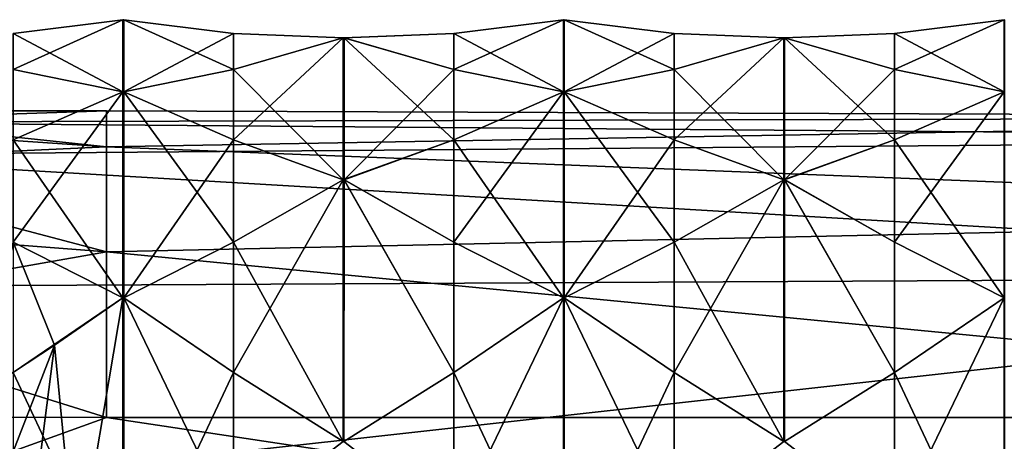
# Model space of a CAD drawing. Header units: millimetres. Extents: x -125 to 171, y -35 to 1363.
# Tile 242 of 656: x 126 to 149, y 12 to 22. Entities that reach past the tile are written whole.
import ezdxf

# ---------------------------------------------------------------- set-up
doc = ezdxf.new("R2010")
doc.units = ezdxf.units.MM
doc.header["$LTSCALE"] = 65.185185
for name, color, linetype in [('729', 7, 'CONTINUOUS'), ('734', 7, 'CONTINUOUS'), ('826', 7, 'CONTINUOUS'), ('827', 7, 'CONTINUOUS'), ('828', 7, 'CONTINUOUS'), ('840', 7, 'CONTINUOUS'), ('841', 7, 'CONTINUOUS'), ('842', 7, 'CONTINUOUS'), ('843', 7, 'CONTINUOUS'), ('844', 7, 'CONTINUOUS'), ('856', 7, 'CONTINUOUS'), ('857', 7, 'CONTINUOUS'), ('858', 7, 'CONTINUOUS'), ('859', 7, 'CONTINUOUS'), ('860', 7, 'CONTINUOUS'), ('872', 7, 'CONTINUOUS'), ('873', 7, 'CONTINUOUS'), ('906', 7, 'CONTINUOUS'), ('907', 7, 'CONTINUOUS'), ('908', 7, 'CONTINUOUS'), ('919', 7, 'CONTINUOUS'), ('920', 7, 'CONTINUOUS'), ('921', 7, 'CONTINUOUS'), ('922', 7, 'CONTINUOUS'), ('923', 7, 'CONTINUOUS'), ('924', 7, 'CONTINUOUS'), ('935', 7, 'CONTINUOUS'), ('936', 7, 'CONTINUOUS'), ('937', 7, 'CONTINUOUS'), ('938', 7, 'CONTINUOUS'), ('939', 7, 'CONTINUOUS'), ('940', 7, 'CONTINUOUS'), ('951', 7, 'CONTINUOUS'), ('952', 7, 'CONTINUOUS'), ('953', 7, 'CONTINUOUS')]:
    doc.layers.add(name, color=color, linetype=linetype)

msp = doc.modelspace()

# ---------------------------------------------------------------- linework, layer by layer
at = {"layer": '729', "linetype": 'CONTINUOUS'}
for points in [[(127.6, 20.25), (127.6, 19.399, 5.808), (119.6, 20.25), (127.6, 20.25)], [(119.6, 20.25), (127.6, 19.399, 5.808), (119.6, 19.942, 3.516), (119.6, 20.25)], [(119.6, 19.942, 3.516), (127.6, 19.399, 5.808), (119.6, 19.029, 6.926), (119.6, 19.942, 3.516)], [(127.6, 19.399, 5.808), (127.6, 16.919, 11.128), (119.6, 19.029, 6.926), (127.6, 19.399, 5.808)], [(119.6, 19.029, 6.926), (127.6, 16.919, 11.128), (119.6, 17.537, 10.125), (119.6, 19.029, 6.926)], [(119.6, 17.537, 10.125), (127.6, 16.919, 11.128), (119.6, 15.512, 13.017), (119.6, 17.537, 10.125)], [(127.6, 16.919, 11.128), (127.6, 13.016, 15.512), (119.6, 15.512, 13.017), (127.6, 16.919, 11.128)], [(119.6, 15.512, 13.017), (127.6, 13.016, 15.512), (119.6, 13.017, 15.512), (119.6, 15.512, 13.017)], [(119.6, 13.017, 15.512), (127.6, 13.016, 15.512), (119.6, 10.125, 17.537), (119.6, 13.017, 15.512)], [(127.6, 13.016, 15.512), (168.1, 6.926, 19.029), (119.6, 10.125, 17.537), (127.6, 13.016, 15.512)], [(168.1, 13.016, 15.512), (168.1, 6.926, 19.029), (127.6, 13.016, 15.512), (168.1, 13.016, 15.512)]]:
    msp.add_3dface(points, dxfattribs=at)
at = {"layer": '734', "linetype": 'CONTINUOUS'}
for points in [[(127.6, 20.25), (119.6, 20.25), (119.6, 19.986, -3.259), (127.6, 20.25)], [(127.6, 20.25), (119.6, 19.986, -3.259), (168.1, 20.102, 2.441), (127.6, 20.25)], [(127.6, 19.399, 5.808), (127.6, 20.25), (168.1, 20.102, 2.441), (127.6, 19.399, 5.808)], [(168.1, 20.102, 2.441), (119.6, 19.986, -3.259), (168.1, 19.595, -5.11), (168.1, 20.102, 2.441)], [(168.1, 17.803, 9.651), (127.6, 19.399, 5.808), (168.1, 20.102, 2.441), (168.1, 17.803, 9.651)], [(119.6, 19.986, -3.259), (119.6, 19.201, -6.434), (168.1, 19.595, -5.11), (119.6, 19.986, -3.259)], [(168.1, 19.595, -5.11), (119.6, 19.201, -6.434), (168.1, 16.35, -11.947), (168.1, 19.595, -5.11)], [(127.6, 16.919, 11.128), (127.6, 19.399, 5.808), (168.1, 17.803, 9.651), (127.6, 16.919, 11.128)], [(119.6, 19.201, -6.434), (122.32, 16.111, -12.268), (168.1, 16.35, -11.947), (119.6, 19.201, -6.434)], [(168.1, 13.016, 15.512), (127.6, 16.919, 11.128), (168.1, 17.803, 9.651), (168.1, 13.016, 15.512)], [(168.1, 13.016, 15.512), (127.6, 13.016, 15.512), (127.6, 16.919, 11.128), (168.1, 13.016, 15.512)], [(122.32, 16.111, -12.268), (124.372, 11.499, -16.668), (168.1, 16.35, -11.947), (122.32, 16.111, -12.268)], [(168.1, 16.35, -11.947), (124.372, 11.499, -16.668), (168.1, 10.823, -17.115), (168.1, 16.35, -11.947)]]:
    msp.add_3dface(points, dxfattribs=at)
at = {"layer": '826', "linetype": 'CONTINUOUS'}
for points in [[(138.41, 22.4), (141, 22.077, 2.174), (141, 22.077, -2.174), (138.41, 22.4)], [(148.79, 22.4), (146.2, 22.077, -2.174), (146.2, 22.077, 2.174), (148.79, 22.4)], [(143.59, 21.97, 4.37), (143.59, 21.97, -4.37), (141, 22.077, -2.174), (143.59, 21.97, 4.37)], [(141, 22.077, 2.174), (143.59, 21.97, 4.37), (141, 22.077, -2.174), (141, 22.077, 2.174)], [(143.6, 21.97, -4.37), (143.59, 21.97, -4.37), (143.598, 21.97, 4.37), (143.6, 21.97, -4.37)], [(143.598, 21.97, 4.37), (143.59, 21.97, -4.37), (143.59, 21.97, 4.37), (143.598, 21.97, 4.37)], [(143.606, 21.97, 4.369), (143.6, 21.97, -4.37), (143.598, 21.97, 4.37), (143.606, 21.97, 4.369)], [(143.61, 21.97, -4.37), (143.6, 21.97, -4.37), (143.606, 21.97, 4.369), (143.61, 21.97, -4.37)], [(146.2, 22.077, 2.174), (143.61, 21.97, -4.37), (143.606, 21.97, 4.369), (146.2, 22.077, 2.174)], [(146.2, 22.077, -2.174), (143.61, 21.97, -4.37), (146.2, 22.077, 2.174), (146.2, 22.077, -2.174)]]:
    msp.add_3dface(points, dxfattribs=at)
at = {"layer": '827', "linetype": 'CONTINUOUS'}
for points in [[(143.59, 21.97, 4.37), (141, 21.229, 6.44), (143.59, 18.625, 12.445), (143.59, 21.97, 4.37)], [(143.598, 21.97, 4.37), (143.59, 21.97, 4.37), (143.598, 18.625, 12.445), (143.598, 21.97, 4.37)], [(143.598, 18.625, 12.445), (143.59, 21.97, 4.37), (143.59, 18.625, 12.445), (143.598, 18.625, 12.445)], [(143.606, 21.97, 4.369), (143.598, 21.97, 4.37), (143.606, 18.626, 12.444), (143.606, 21.97, 4.369)], [(143.606, 18.626, 12.444), (143.598, 21.97, 4.37), (143.598, 18.625, 12.445), (143.606, 18.626, 12.444)], [(146.2, 21.229, 6.44), (143.606, 21.97, 4.369), (146.2, 19.565, 10.458), (146.2, 21.229, 6.44)], [(146.2, 19.565, 10.458), (143.606, 21.97, 4.369), (143.606, 18.626, 12.444), (146.2, 19.565, 10.458)], [(141, 21.229, 6.44), (138.41, 20.695, 8.572), (141, 19.565, 10.458), (141, 21.229, 6.44)], [(143.59, 18.625, 12.445), (141, 21.229, 6.44), (141, 19.565, 10.458), (143.59, 18.625, 12.445)], [(148.79, 20.695, 8.572), (146.2, 21.229, 6.44), (146.2, 19.565, 10.458), (148.79, 20.695, 8.572)]]:
    msp.add_3dface(points, dxfattribs=at)
at = {"layer": '828', "linetype": 'CONTINUOUS'}
for points in [[(143.59, 18.625, 12.445), (141, 17.149, 14.074), (143.59, 12.445, 18.625), (143.59, 18.625, 12.445)], [(143.598, 18.625, 12.445), (143.59, 18.625, 12.445), (143.598, 12.445, 18.625), (143.598, 18.625, 12.445)], [(143.598, 12.445, 18.625), (143.59, 18.625, 12.445), (143.59, 12.445, 18.625), (143.598, 12.445, 18.625)], [(143.606, 18.626, 12.444), (143.598, 18.625, 12.445), (143.606, 12.446, 18.625), (143.606, 18.626, 12.444)], [(143.606, 12.446, 18.625), (143.598, 18.625, 12.445), (143.598, 12.445, 18.625), (143.606, 12.446, 18.625)], [(146.2, 17.149, 14.074), (143.606, 18.626, 12.444), (146.2, 14.074, 17.149), (146.2, 17.149, 14.074)], [(146.2, 14.074, 17.149), (143.606, 18.626, 12.444), (143.606, 12.446, 18.625), (146.2, 14.074, 17.149)], [(141, 17.149, 14.074), (138.41, 15.839, 15.839), (141, 14.074, 17.149), (141, 17.149, 14.074)], [(143.59, 12.445, 18.625), (141, 17.149, 14.074), (141, 14.074, 17.149), (143.59, 12.445, 18.625)], [(148.79, 15.839, 15.839), (146.2, 17.149, 14.074), (146.2, 14.074, 17.149), (148.79, 15.839, 15.839)]]:
    msp.add_3dface(points, dxfattribs=at)
at = {"layer": '840', "linetype": 'CONTINUOUS'}
for points in [[(143.59, 12.445, -18.625), (141, 14.074, -17.149), (143.59, 18.625, -12.445), (143.59, 12.445, -18.625)], [(143.59, 18.625, -12.445), (141, 14.074, -17.149), (141, 17.149, -14.074), (143.59, 18.625, -12.445)], [(143.598, 12.445, -18.625), (143.59, 12.445, -18.625), (143.6, 18.625, -12.445), (143.598, 12.445, -18.625)], [(143.6, 18.625, -12.445), (143.59, 12.445, -18.625), (143.59, 18.625, -12.445), (143.6, 18.625, -12.445)], [(143.606, 12.444, -18.626), (143.598, 12.445, -18.625), (143.6, 18.625, -12.445), (143.606, 12.444, -18.626)], [(143.61, 18.625, -12.445), (143.606, 12.444, -18.626), (143.6, 18.625, -12.445), (143.61, 18.625, -12.445)], [(146.2, 14.074, -17.149), (143.606, 12.444, -18.626), (143.61, 18.625, -12.445), (146.2, 14.074, -17.149)], [(146.2, 17.149, -14.074), (146.2, 14.074, -17.149), (143.61, 18.625, -12.445), (146.2, 17.149, -14.074)], [(141, 14.074, -17.149), (138.41, 15.839, -15.839), (141, 17.149, -14.074), (141, 14.074, -17.149)], [(148.79, 15.839, -15.839), (146.2, 14.074, -17.149), (146.2, 17.149, -14.074), (148.79, 15.839, -15.839)]]:
    msp.add_3dface(points, dxfattribs=at)
at = {"layer": '841', "linetype": 'CONTINUOUS'}
for points in [[(143.59, 21.97, -4.37), (143.59, 18.625, -12.445), (141, 19.565, -10.458), (143.59, 21.97, -4.37)], [(143.59, 21.97, -4.37), (141, 19.565, -10.458), (141, 21.229, -6.44), (143.59, 21.97, -4.37)], [(143.59, 21.97, -4.37), (143.6, 21.97, -4.37), (143.59, 18.625, -12.445), (143.59, 21.97, -4.37)], [(143.6, 21.97, -4.37), (143.6, 18.625, -12.445), (143.59, 18.625, -12.445), (143.6, 21.97, -4.37)], [(143.6, 21.97, -4.37), (143.61, 21.97, -4.37), (143.6, 18.625, -12.445), (143.6, 21.97, -4.37)], [(143.61, 21.97, -4.37), (143.61, 18.625, -12.445), (143.6, 18.625, -12.445), (143.61, 21.97, -4.37)], [(143.61, 18.625, -12.445), (143.61, 21.97, -4.37), (146.2, 21.229, -6.44), (143.61, 18.625, -12.445)], [(141, 19.565, -10.458), (138.41, 20.695, -8.572), (141, 21.229, -6.44), (141, 19.565, -10.458)], [(146.2, 19.565, -10.458), (143.61, 18.625, -12.445), (146.2, 21.229, -6.44), (146.2, 19.565, -10.458)], [(148.79, 20.695, -8.572), (146.2, 19.565, -10.458), (146.2, 21.229, -6.44), (148.79, 20.695, -8.572)]]:
    msp.add_3dface(points, dxfattribs=at)
at = {"layer": '842', "linetype": 'CONTINUOUS'}
for points in [[(128.01, 22.4), (130.6, 22.077, 2.174), (130.6, 22.077, -2.174), (128.01, 22.4)], [(138.39, 22.4), (135.8, 22.077, -2.174), (135.8, 22.077, 2.174), (138.39, 22.4)], [(133.19, 21.97, 4.37), (133.19, 21.97, -4.37), (130.6, 22.077, -2.174), (133.19, 21.97, 4.37)], [(130.6, 22.077, 2.174), (133.19, 21.97, 4.37), (130.6, 22.077, -2.174), (130.6, 22.077, 2.174)], [(133.2, 21.97, -4.37), (133.19, 21.97, -4.37), (133.198, 21.97, 4.37), (133.2, 21.97, -4.37)], [(133.198, 21.97, 4.37), (133.19, 21.97, -4.37), (133.19, 21.97, 4.37), (133.198, 21.97, 4.37)], [(133.206, 21.97, 4.369), (133.2, 21.97, -4.37), (133.198, 21.97, 4.37), (133.206, 21.97, 4.369)], [(133.21, 21.97, -4.37), (133.2, 21.97, -4.37), (133.206, 21.97, 4.369), (133.21, 21.97, -4.37)], [(135.8, 22.077, 2.174), (133.21, 21.97, -4.37), (133.206, 21.97, 4.369), (135.8, 22.077, 2.174)], [(135.8, 22.077, -2.174), (133.21, 21.97, -4.37), (135.8, 22.077, 2.174), (135.8, 22.077, -2.174)]]:
    msp.add_3dface(points, dxfattribs=at)
at = {"layer": '843', "linetype": 'CONTINUOUS'}
for points in [[(133.19, 21.97, 4.37), (130.6, 21.229, 6.44), (133.19, 18.625, 12.445), (133.19, 21.97, 4.37)], [(133.198, 21.97, 4.37), (133.19, 21.97, 4.37), (133.198, 18.625, 12.445), (133.198, 21.97, 4.37)], [(133.198, 18.625, 12.445), (133.19, 21.97, 4.37), (133.19, 18.625, 12.445), (133.198, 18.625, 12.445)], [(133.206, 21.97, 4.369), (133.198, 21.97, 4.37), (133.206, 18.626, 12.444), (133.206, 21.97, 4.369)], [(133.206, 18.626, 12.444), (133.198, 21.97, 4.37), (133.198, 18.625, 12.445), (133.206, 18.626, 12.444)], [(135.8, 21.229, 6.44), (133.206, 21.97, 4.369), (135.8, 19.565, 10.458), (135.8, 21.229, 6.44)], [(135.8, 19.565, 10.458), (133.206, 21.97, 4.369), (133.206, 18.626, 12.444), (135.8, 19.565, 10.458)], [(130.6, 21.229, 6.44), (128.01, 20.695, 8.572), (130.6, 19.565, 10.458), (130.6, 21.229, 6.44)], [(133.19, 18.625, 12.445), (130.6, 21.229, 6.44), (130.6, 19.565, 10.458), (133.19, 18.625, 12.445)], [(138.39, 20.695, 8.572), (135.8, 21.229, 6.44), (135.8, 19.565, 10.458), (138.39, 20.695, 8.572)]]:
    msp.add_3dface(points, dxfattribs=at)
at = {"layer": '844', "linetype": 'CONTINUOUS'}
for points in [[(133.19, 18.625, 12.445), (130.6, 17.149, 14.074), (133.19, 12.445, 18.625), (133.19, 18.625, 12.445)], [(133.198, 18.625, 12.445), (133.19, 18.625, 12.445), (133.198, 12.445, 18.625), (133.198, 18.625, 12.445)], [(133.198, 12.445, 18.625), (133.19, 18.625, 12.445), (133.19, 12.445, 18.625), (133.198, 12.445, 18.625)], [(133.206, 18.626, 12.444), (133.198, 18.625, 12.445), (133.206, 12.446, 18.625), (133.206, 18.626, 12.444)], [(133.206, 12.446, 18.625), (133.198, 18.625, 12.445), (133.198, 12.445, 18.625), (133.206, 12.446, 18.625)], [(135.8, 17.149, 14.074), (133.206, 18.626, 12.444), (135.8, 14.074, 17.149), (135.8, 17.149, 14.074)], [(135.8, 14.074, 17.149), (133.206, 18.626, 12.444), (133.206, 12.446, 18.625), (135.8, 14.074, 17.149)], [(130.6, 17.149, 14.074), (128.01, 15.839, 15.839), (130.6, 14.074, 17.149), (130.6, 17.149, 14.074)], [(133.19, 12.445, 18.625), (130.6, 17.149, 14.074), (130.6, 14.074, 17.149), (133.19, 12.445, 18.625)], [(138.39, 15.839, 15.839), (135.8, 17.149, 14.074), (135.8, 14.074, 17.149), (138.39, 15.839, 15.839)]]:
    msp.add_3dface(points, dxfattribs=at)
at = {"layer": '856', "linetype": 'CONTINUOUS'}
for points in [[(133.19, 12.445, -18.625), (130.6, 14.074, -17.149), (133.19, 18.625, -12.445), (133.19, 12.445, -18.625)], [(133.19, 18.625, -12.445), (130.6, 14.074, -17.149), (130.6, 17.149, -14.074), (133.19, 18.625, -12.445)], [(133.198, 12.445, -18.625), (133.19, 12.445, -18.625), (133.2, 18.625, -12.445), (133.198, 12.445, -18.625)], [(133.2, 18.625, -12.445), (133.19, 12.445, -18.625), (133.19, 18.625, -12.445), (133.2, 18.625, -12.445)], [(133.206, 12.444, -18.626), (133.198, 12.445, -18.625), (133.2, 18.625, -12.445), (133.206, 12.444, -18.626)], [(133.21, 18.625, -12.445), (133.206, 12.444, -18.626), (133.2, 18.625, -12.445), (133.21, 18.625, -12.445)], [(135.8, 14.074, -17.149), (133.206, 12.444, -18.626), (133.21, 18.625, -12.445), (135.8, 14.074, -17.149)], [(135.8, 17.149, -14.074), (135.8, 14.074, -17.149), (133.21, 18.625, -12.445), (135.8, 17.149, -14.074)], [(130.6, 14.074, -17.149), (128.01, 15.839, -15.839), (130.6, 17.149, -14.074), (130.6, 14.074, -17.149)], [(138.39, 15.839, -15.839), (135.8, 14.074, -17.149), (135.8, 17.149, -14.074), (138.39, 15.839, -15.839)]]:
    msp.add_3dface(points, dxfattribs=at)
at = {"layer": '857', "linetype": 'CONTINUOUS'}
for points in [[(133.19, 21.97, -4.37), (133.19, 18.625, -12.445), (130.6, 19.565, -10.458), (133.19, 21.97, -4.37)], [(133.19, 21.97, -4.37), (130.6, 19.565, -10.458), (130.6, 21.229, -6.44), (133.19, 21.97, -4.37)], [(133.19, 21.97, -4.37), (133.2, 21.97, -4.37), (133.19, 18.625, -12.445), (133.19, 21.97, -4.37)], [(133.2, 21.97, -4.37), (133.2, 18.625, -12.445), (133.19, 18.625, -12.445), (133.2, 21.97, -4.37)], [(133.2, 21.97, -4.37), (133.21, 21.97, -4.37), (133.2, 18.625, -12.445), (133.2, 21.97, -4.37)], [(133.21, 21.97, -4.37), (133.21, 18.625, -12.445), (133.2, 18.625, -12.445), (133.21, 21.97, -4.37)], [(133.21, 18.625, -12.445), (133.21, 21.97, -4.37), (135.8, 21.229, -6.44), (133.21, 18.625, -12.445)], [(130.6, 19.565, -10.458), (128.01, 20.695, -8.572), (130.6, 21.229, -6.44), (130.6, 19.565, -10.458)], [(135.8, 19.565, -10.458), (133.21, 18.625, -12.445), (135.8, 21.229, -6.44), (135.8, 19.565, -10.458)], [(138.39, 20.695, -8.572), (135.8, 19.565, -10.458), (135.8, 21.229, -6.44), (138.39, 20.695, -8.572)]]:
    msp.add_3dface(points, dxfattribs=at)
at = {"layer": '858', "linetype": 'CONTINUOUS'}
msp.add_3dface([(127.99, 22.4), (125.399, 22.077, -2.175), (125.4, 22.077, 2.174), (127.99, 22.4)], dxfattribs=at)
at = {"layer": '859', "linetype": 'CONTINUOUS'}
msp.add_3dface([(127.99, 20.695, 8.572), (125.4, 21.229, 6.44), (125.4, 19.565, 10.458), (127.99, 20.695, 8.572)], dxfattribs=at)
at = {"layer": '860', "linetype": 'CONTINUOUS'}
msp.add_3dface([(127.99, 15.839, 15.839), (125.4, 17.149, 14.074), (125.4, 14.074, 17.149), (127.99, 15.839, 15.839)], dxfattribs=at)
at = {"layer": '872', "linetype": 'CONTINUOUS'}
for points in [[(126.377, 14.722, -16.637), (124.759, 13.659, -17.497), (125.4, 17.149, -14.074), (126.377, 14.722, -16.637)], [(127.99, 15.839, -15.839), (126.377, 14.722, -16.637), (125.4, 17.149, -14.074), (127.99, 15.839, -15.839)]]:
    msp.add_3dface(points, dxfattribs=at)
at = {"layer": '873', "linetype": 'CONTINUOUS'}
msp.add_3dface([(127.99, 20.695, -8.572), (125.4, 19.565, -10.458), (125.4, 21.229, -6.44), (127.99, 20.695, -8.572)], dxfattribs=at)
at = {"layer": '906', "linetype": 'CONTINUOUS'}
for points in [[(148.79, 22.4), (146.2, 22.077, 2.174), (148.79, 20.695, 8.572), (148.79, 22.4)], [(148.79, 22.4), (148.79, 20.695, 8.572), (148.8, 20.695, 8.572), (148.79, 22.4)], [(148.79, 22.4), (148.8, 20.695, 8.572), (148.8, 22.4, 0), (148.79, 22.4)], [(146.2, 22.077, 2.174), (143.606, 21.97, 4.369), (146.2, 21.229, 6.44), (146.2, 22.077, 2.174)], [(146.2, 22.077, 2.174), (146.2, 21.229, 6.44), (148.79, 20.695, 8.572), (146.2, 22.077, 2.174)]]:
    msp.add_3dface(points, dxfattribs=at)
at = {"layer": '907', "linetype": 'CONTINUOUS'}
for points in [[(148.79, 20.695, 8.572), (146.2, 19.565, 10.458), (148.79, 15.839, 15.839), (148.79, 20.695, 8.572)], [(148.79, 20.695, 8.572), (148.79, 15.839, 15.839), (148.8, 15.839, 15.839), (148.79, 20.695, 8.572)], [(148.8, 20.695, 8.572), (148.79, 20.695, 8.572), (148.8, 15.839, 15.839), (148.8, 20.695, 8.572)], [(146.2, 19.565, 10.458), (143.606, 18.626, 12.444), (146.2, 17.149, 14.074), (146.2, 19.565, 10.458)], [(146.2, 19.565, 10.458), (146.2, 17.149, 14.074), (148.79, 15.839, 15.839), (146.2, 19.565, 10.458)]]:
    msp.add_3dface(points, dxfattribs=at)
at = {"layer": '908', "linetype": 'CONTINUOUS'}
for points in [[(148.79, 15.839, 15.839), (146.2, 14.074, 17.149), (148.79, 8.572, 20.695), (148.79, 15.839, 15.839)], [(148.79, 15.839, 15.839), (148.79, 8.572, 20.695), (148.8, 8.572, 20.695), (148.79, 15.839, 15.839)], [(148.8, 15.839, 15.839), (148.79, 15.839, 15.839), (148.8, 8.572, 20.695), (148.8, 15.839, 15.839)], [(146.2, 14.074, 17.149), (143.606, 12.446, 18.625), (146.2, 10.458, 19.565), (146.2, 14.074, 17.149)], [(146.2, 14.074, 17.149), (146.2, 10.458, 19.565), (148.79, 8.572, 20.695), (146.2, 14.074, 17.149)]]:
    msp.add_3dface(points, dxfattribs=at)
at = {"layer": '919', "linetype": 'CONTINUOUS'}
for points in [[(148.79, 8.572, -20.695), (146.2, 10.458, -19.565), (148.79, 15.839, -15.839), (148.79, 8.572, -20.695)], [(146.2, 10.458, -19.565), (146.2, 14.074, -17.149), (148.79, 15.839, -15.839), (146.2, 10.458, -19.565)], [(148.79, 8.572, -20.695), (148.79, 15.839, -15.839), (148.8, 15.839, -15.839), (148.79, 8.572, -20.695)], [(148.8, 8.572, -20.695), (148.79, 8.572, -20.695), (148.8, 15.839, -15.839), (148.8, 8.572, -20.695)], [(146.2, 10.458, -19.565), (143.606, 12.444, -18.626), (146.2, 14.074, -17.149), (146.2, 10.458, -19.565)]]:
    msp.add_3dface(points, dxfattribs=at)
at = {"layer": '920', "linetype": 'CONTINUOUS'}
for points in [[(148.79, 15.839, -15.839), (146.2, 17.149, -14.074), (148.79, 20.695, -8.572), (148.79, 15.839, -15.839)], [(146.2, 17.149, -14.074), (146.2, 19.565, -10.458), (148.79, 20.695, -8.572), (146.2, 17.149, -14.074)], [(148.79, 15.839, -15.839), (148.79, 20.695, -8.572), (148.8, 20.695, -8.572), (148.79, 15.839, -15.839)], [(148.8, 15.839, -15.839), (148.79, 15.839, -15.839), (148.8, 20.695, -8.572), (148.8, 15.839, -15.839)], [(146.2, 17.149, -14.074), (143.61, 18.625, -12.445), (146.2, 19.565, -10.458), (146.2, 17.149, -14.074)]]:
    msp.add_3dface(points, dxfattribs=at)
at = {"layer": '921', "linetype": 'CONTINUOUS'}
for points in [[(146.2, 22.077, -2.174), (148.79, 22.4), (146.2, 21.229, -6.44), (146.2, 22.077, -2.174)], [(148.79, 22.4), (148.79, 20.695, -8.572), (146.2, 21.229, -6.44), (148.79, 22.4)], [(148.79, 20.695, -8.572), (148.79, 22.4), (148.8, 22.4, 0), (148.79, 20.695, -8.572)], [(148.79, 20.695, -8.572), (148.8, 22.4, 0), (148.8, 20.695, -8.572), (148.79, 20.695, -8.572)], [(143.61, 21.97, -4.37), (146.2, 22.077, -2.174), (146.2, 21.229, -6.44), (143.61, 21.97, -4.37)]]:
    msp.add_3dface(points, dxfattribs=at)
at = {"layer": '922', "linetype": 'CONTINUOUS'}
for points in [[(138.39, 22.4), (135.8, 22.077, 2.174), (138.39, 20.695, 8.572), (138.39, 22.4)], [(138.39, 22.4), (138.39, 20.695, 8.572), (138.4, 20.695, 8.572), (138.39, 22.4)], [(138.39, 22.4), (138.4, 20.695, 8.572), (138.4, 22.4, 0), (138.39, 22.4)], [(138.41, 20.695, 8.572), (138.41, 22.4), (138.4, 22.4, 0), (138.41, 20.695, 8.572)], [(138.4, 20.695, 8.572), (138.41, 20.695, 8.572), (138.4, 22.4, 0), (138.4, 20.695, 8.572)], [(141, 22.077, 2.174), (138.41, 22.4), (141, 21.229, 6.44), (141, 22.077, 2.174)], [(138.41, 22.4), (138.41, 20.695, 8.572), (141, 21.229, 6.44), (138.41, 22.4)], [(135.8, 22.077, 2.174), (133.206, 21.97, 4.369), (135.8, 21.229, 6.44), (135.8, 22.077, 2.174)], [(135.8, 22.077, 2.174), (135.8, 21.229, 6.44), (138.39, 20.695, 8.572), (135.8, 22.077, 2.174)], [(143.59, 21.97, 4.37), (141, 22.077, 2.174), (141, 21.229, 6.44), (143.59, 21.97, 4.37)]]:
    msp.add_3dface(points, dxfattribs=at)
at = {"layer": '923', "linetype": 'CONTINUOUS'}
for points in [[(138.39, 20.695, 8.572), (135.8, 19.565, 10.458), (138.39, 15.839, 15.839), (138.39, 20.695, 8.572)], [(138.39, 20.695, 8.572), (138.39, 15.839, 15.839), (138.4, 15.839, 15.839), (138.39, 20.695, 8.572)], [(138.4, 20.695, 8.572), (138.39, 20.695, 8.572), (138.4, 15.839, 15.839), (138.4, 20.695, 8.572)], [(138.41, 15.839, 15.839), (138.41, 20.695, 8.572), (138.4, 20.695, 8.572), (138.41, 15.839, 15.839)], [(138.41, 15.839, 15.839), (138.4, 20.695, 8.572), (138.4, 15.839, 15.839), (138.41, 15.839, 15.839)], [(141, 19.565, 10.458), (138.41, 20.695, 8.572), (141, 17.149, 14.074), (141, 19.565, 10.458)], [(138.41, 20.695, 8.572), (138.41, 15.839, 15.839), (141, 17.149, 14.074), (138.41, 20.695, 8.572)], [(135.8, 19.565, 10.458), (133.206, 18.626, 12.444), (135.8, 17.149, 14.074), (135.8, 19.565, 10.458)], [(135.8, 19.565, 10.458), (135.8, 17.149, 14.074), (138.39, 15.839, 15.839), (135.8, 19.565, 10.458)], [(143.59, 18.625, 12.445), (141, 19.565, 10.458), (141, 17.149, 14.074), (143.59, 18.625, 12.445)]]:
    msp.add_3dface(points, dxfattribs=at)
at = {"layer": '924', "linetype": 'CONTINUOUS'}
for points in [[(138.39, 15.839, 15.839), (135.8, 14.074, 17.149), (138.39, 8.572, 20.695), (138.39, 15.839, 15.839)], [(138.39, 15.839, 15.839), (138.39, 8.572, 20.695), (138.4, 8.572, 20.695), (138.39, 15.839, 15.839)], [(138.4, 15.839, 15.839), (138.39, 15.839, 15.839), (138.4, 8.572, 20.695), (138.4, 15.839, 15.839)], [(138.41, 8.572, 20.695), (138.41, 15.839, 15.839), (138.4, 15.839, 15.839), (138.41, 8.572, 20.695)], [(138.41, 8.572, 20.695), (138.4, 15.839, 15.839), (138.4, 8.572, 20.695), (138.41, 8.572, 20.695)], [(141, 14.074, 17.149), (138.41, 15.839, 15.839), (141, 10.458, 19.565), (141, 14.074, 17.149)], [(138.41, 15.839, 15.839), (138.41, 8.572, 20.695), (141, 10.458, 19.565), (138.41, 15.839, 15.839)], [(135.8, 14.074, 17.149), (133.206, 12.446, 18.625), (135.8, 10.458, 19.565), (135.8, 14.074, 17.149)], [(135.8, 14.074, 17.149), (135.8, 10.458, 19.565), (138.39, 8.572, 20.695), (135.8, 14.074, 17.149)], [(143.59, 12.445, 18.625), (141, 14.074, 17.149), (141, 10.458, 19.565), (143.59, 12.445, 18.625)]]:
    msp.add_3dface(points, dxfattribs=at)
at = {"layer": '935', "linetype": 'CONTINUOUS'}
for points in [[(138.39, 8.572, -20.695), (135.8, 10.458, -19.565), (138.39, 15.839, -15.839), (138.39, 8.572, -20.695)], [(135.8, 10.458, -19.565), (135.8, 14.074, -17.149), (138.39, 15.839, -15.839), (135.8, 10.458, -19.565)], [(138.39, 8.572, -20.695), (138.39, 15.839, -15.839), (138.4, 15.839, -15.839), (138.39, 8.572, -20.695)], [(138.4, 8.572, -20.695), (138.39, 8.572, -20.695), (138.4, 15.839, -15.839), (138.4, 8.572, -20.695)], [(138.41, 15.839, -15.839), (138.41, 8.572, -20.695), (138.4, 8.572, -20.695), (138.41, 15.839, -15.839)], [(138.41, 15.839, -15.839), (138.4, 8.572, -20.695), (138.4, 15.839, -15.839), (138.41, 15.839, -15.839)], [(138.41, 8.572, -20.695), (138.41, 15.839, -15.839), (141, 14.074, -17.149), (138.41, 8.572, -20.695)], [(135.8, 10.458, -19.565), (133.206, 12.444, -18.626), (135.8, 14.074, -17.149), (135.8, 10.458, -19.565)], [(141, 10.458, -19.565), (138.41, 8.572, -20.695), (141, 14.074, -17.149), (141, 10.458, -19.565)], [(143.59, 12.445, -18.625), (141, 10.458, -19.565), (141, 14.074, -17.149), (143.59, 12.445, -18.625)]]:
    msp.add_3dface(points, dxfattribs=at)
at = {"layer": '936', "linetype": 'CONTINUOUS'}
for points in [[(138.39, 15.839, -15.839), (135.8, 17.149, -14.074), (138.39, 20.695, -8.572), (138.39, 15.839, -15.839)], [(135.8, 17.149, -14.074), (135.8, 19.565, -10.458), (138.39, 20.695, -8.572), (135.8, 17.149, -14.074)], [(138.39, 15.839, -15.839), (138.39, 20.695, -8.572), (138.4, 20.695, -8.572), (138.39, 15.839, -15.839)], [(138.4, 15.839, -15.839), (138.39, 15.839, -15.839), (138.4, 20.695, -8.572), (138.4, 15.839, -15.839)], [(138.41, 20.695, -8.572), (138.41, 15.839, -15.839), (138.4, 15.839, -15.839), (138.41, 20.695, -8.572)], [(138.41, 20.695, -8.572), (138.4, 15.839, -15.839), (138.4, 20.695, -8.572), (138.41, 20.695, -8.572)], [(138.41, 15.839, -15.839), (138.41, 20.695, -8.572), (141, 19.565, -10.458), (138.41, 15.839, -15.839)], [(135.8, 17.149, -14.074), (133.21, 18.625, -12.445), (135.8, 19.565, -10.458), (135.8, 17.149, -14.074)], [(141, 17.149, -14.074), (138.41, 15.839, -15.839), (141, 19.565, -10.458), (141, 17.149, -14.074)], [(143.59, 18.625, -12.445), (141, 17.149, -14.074), (141, 19.565, -10.458), (143.59, 18.625, -12.445)]]:
    msp.add_3dface(points, dxfattribs=at)
at = {"layer": '937', "linetype": 'CONTINUOUS'}
for points in [[(135.8, 22.077, -2.174), (138.39, 22.4), (135.8, 21.229, -6.44), (135.8, 22.077, -2.174)], [(138.39, 22.4), (138.39, 20.695, -8.572), (135.8, 21.229, -6.44), (138.39, 22.4)], [(138.39, 20.695, -8.572), (138.39, 22.4), (138.4, 22.4, 0), (138.39, 20.695, -8.572)], [(138.39, 20.695, -8.572), (138.4, 22.4, 0), (138.4, 20.695, -8.572), (138.39, 20.695, -8.572)], [(138.41, 22.4), (138.41, 20.695, -8.572), (138.4, 20.695, -8.572), (138.41, 22.4)], [(138.4, 22.4, 0), (138.41, 22.4), (138.4, 20.695, -8.572), (138.4, 22.4, 0)], [(138.41, 22.4), (141, 22.077, -2.174), (138.41, 20.695, -8.572), (138.41, 22.4)], [(133.21, 21.97, -4.37), (135.8, 22.077, -2.174), (135.8, 21.229, -6.44), (133.21, 21.97, -4.37)], [(138.41, 20.695, -8.572), (141, 22.077, -2.174), (141, 21.229, -6.44), (138.41, 20.695, -8.572)], [(141, 22.077, -2.174), (143.59, 21.97, -4.37), (141, 21.229, -6.44), (141, 22.077, -2.174)]]:
    msp.add_3dface(points, dxfattribs=at)
at = {"layer": '938', "linetype": 'CONTINUOUS'}
for points in [[(127.99, 22.4), (125.4, 22.077, 2.174), (127.99, 20.695, 8.572), (127.99, 22.4)], [(127.99, 22.4), (127.99, 20.695, 8.572), (128, 20.695, 8.572), (127.99, 22.4)], [(127.99, 22.4), (128, 20.695, 8.572), (128, 22.4, 0), (127.99, 22.4)], [(128.01, 20.695, 8.572), (128.01, 22.4), (128, 22.4, 0), (128.01, 20.695, 8.572)], [(128, 20.695, 8.572), (128.01, 20.695, 8.572), (128, 22.4, 0), (128, 20.695, 8.572)], [(130.6, 22.077, 2.174), (128.01, 22.4), (130.6, 21.229, 6.44), (130.6, 22.077, 2.174)], [(128.01, 22.4), (128.01, 20.695, 8.572), (130.6, 21.229, 6.44), (128.01, 22.4)], [(125.4, 22.077, 2.174), (125.4, 21.229, 6.44), (127.99, 20.695, 8.572), (125.4, 22.077, 2.174)], [(133.19, 21.97, 4.37), (130.6, 22.077, 2.174), (130.6, 21.229, 6.44), (133.19, 21.97, 4.37)]]:
    msp.add_3dface(points, dxfattribs=at)
at = {"layer": '939', "linetype": 'CONTINUOUS'}
for points in [[(127.99, 20.695, 8.572), (125.4, 19.565, 10.458), (127.99, 15.839, 15.839), (127.99, 20.695, 8.572)], [(127.99, 20.695, 8.572), (127.99, 15.839, 15.839), (128, 15.839, 15.839), (127.99, 20.695, 8.572)], [(128, 20.695, 8.572), (127.99, 20.695, 8.572), (128, 15.839, 15.839), (128, 20.695, 8.572)], [(128.01, 15.839, 15.839), (128.01, 20.695, 8.572), (128, 20.695, 8.572), (128.01, 15.839, 15.839)], [(128.01, 15.839, 15.839), (128, 20.695, 8.572), (128, 15.839, 15.839), (128.01, 15.839, 15.839)], [(130.6, 19.565, 10.458), (128.01, 20.695, 8.572), (130.6, 17.149, 14.074), (130.6, 19.565, 10.458)], [(128.01, 20.695, 8.572), (128.01, 15.839, 15.839), (130.6, 17.149, 14.074), (128.01, 20.695, 8.572)], [(125.4, 19.565, 10.458), (125.4, 17.149, 14.074), (127.99, 15.839, 15.839), (125.4, 19.565, 10.458)], [(133.19, 18.625, 12.445), (130.6, 19.565, 10.458), (130.6, 17.149, 14.074), (133.19, 18.625, 12.445)]]:
    msp.add_3dface(points, dxfattribs=at)
at = {"layer": '940', "linetype": 'CONTINUOUS'}
for points in [[(127.99, 15.839, 15.839), (125.4, 14.074, 17.149), (127.99, 8.572, 20.695), (127.99, 15.839, 15.839)], [(127.99, 15.839, 15.839), (127.99, 8.572, 20.695), (128, 8.572, 20.695), (127.99, 15.839, 15.839)], [(128, 15.839, 15.839), (127.99, 15.839, 15.839), (128, 8.572, 20.695), (128, 15.839, 15.839)], [(128.01, 8.572, 20.695), (128.01, 15.839, 15.839), (128, 15.839, 15.839), (128.01, 8.572, 20.695)], [(128.01, 8.572, 20.695), (128, 15.839, 15.839), (128, 8.572, 20.695), (128.01, 8.572, 20.695)], [(130.6, 14.074, 17.149), (128.01, 15.839, 15.839), (130.6, 10.458, 19.565), (130.6, 14.074, 17.149)], [(128.01, 15.839, 15.839), (128.01, 8.572, 20.695), (130.6, 10.458, 19.565), (128.01, 15.839, 15.839)], [(125.4, 14.074, 17.149), (125.4, 10.458, 19.565), (127.99, 8.572, 20.695), (125.4, 14.074, 17.149)], [(133.19, 12.445, 18.625), (130.6, 14.074, 17.149), (130.6, 10.458, 19.565), (133.19, 12.445, 18.625)]]:
    msp.add_3dface(points, dxfattribs=at)
at = {"layer": '951', "linetype": 'CONTINUOUS'}
for points in [[(126.896, 9.359, -20.193), (126.377, 14.722, -16.637), (127.99, 15.839, -15.839), (126.896, 9.359, -20.193)], [(127.99, 8.572, -20.695), (126.896, 9.359, -20.193), (127.99, 15.839, -15.839), (127.99, 8.572, -20.695)], [(127.99, 8.572, -20.695), (127.99, 15.839, -15.839), (128, 15.839, -15.839), (127.99, 8.572, -20.695)], [(128, 8.572, -20.695), (127.99, 8.572, -20.695), (128, 15.839, -15.839), (128, 8.572, -20.695)], [(128.01, 15.839, -15.839), (128.01, 8.572, -20.695), (128, 8.572, -20.695), (128.01, 15.839, -15.839)], [(128.01, 15.839, -15.839), (128, 8.572, -20.695), (128, 15.839, -15.839), (128.01, 15.839, -15.839)], [(128.01, 8.572, -20.695), (128.01, 15.839, -15.839), (130.6, 14.074, -17.149), (128.01, 8.572, -20.695)], [(125.279, 11.902, -18.612), (124.759, 13.659, -17.497), (126.377, 14.722, -16.637), (125.279, 11.902, -18.612)], [(125.798, 10.162, -19.726), (125.279, 11.902, -18.612), (126.377, 14.722, -16.637), (125.798, 10.162, -19.726)], [(126.896, 9.359, -20.193), (125.798, 10.162, -19.726), (126.377, 14.722, -16.637), (126.896, 9.359, -20.193)], [(130.6, 10.458, -19.565), (128.01, 8.572, -20.695), (130.6, 14.074, -17.149), (130.6, 10.458, -19.565)], [(133.19, 12.445, -18.625), (130.6, 10.458, -19.565), (130.6, 14.074, -17.149), (133.19, 12.445, -18.625)]]:
    msp.add_3dface(points, dxfattribs=at)
at = {"layer": '952', "linetype": 'CONTINUOUS'}
for points in [[(127.99, 15.839, -15.839), (125.4, 17.149, -14.074), (127.99, 20.695, -8.572), (127.99, 15.839, -15.839)], [(125.4, 17.149, -14.074), (125.4, 19.565, -10.458), (127.99, 20.695, -8.572), (125.4, 17.149, -14.074)], [(127.99, 15.839, -15.839), (127.99, 20.695, -8.572), (128, 20.695, -8.572), (127.99, 15.839, -15.839)], [(128, 15.839, -15.839), (127.99, 15.839, -15.839), (128, 20.695, -8.572), (128, 15.839, -15.839)], [(128.01, 20.695, -8.572), (128.01, 15.839, -15.839), (128, 15.839, -15.839), (128.01, 20.695, -8.572)], [(128.01, 20.695, -8.572), (128, 15.839, -15.839), (128, 20.695, -8.572), (128.01, 20.695, -8.572)], [(128.01, 15.839, -15.839), (128.01, 20.695, -8.572), (130.6, 19.565, -10.458), (128.01, 15.839, -15.839)], [(130.6, 17.149, -14.074), (128.01, 15.839, -15.839), (130.6, 19.565, -10.458), (130.6, 17.149, -14.074)], [(133.19, 18.625, -12.445), (130.6, 17.149, -14.074), (130.6, 19.565, -10.458), (133.19, 18.625, -12.445)]]:
    msp.add_3dface(points, dxfattribs=at)
at = {"layer": '953', "linetype": 'CONTINUOUS'}
for points in [[(125.399, 22.077, -2.175), (127.99, 22.4), (125.4, 21.229, -6.44), (125.399, 22.077, -2.175)], [(127.99, 22.4), (127.99, 20.695, -8.572), (125.4, 21.229, -6.44), (127.99, 22.4)], [(127.99, 20.695, -8.572), (127.99, 22.4), (128, 22.4, 0), (127.99, 20.695, -8.572)], [(127.99, 20.695, -8.572), (128, 22.4, 0), (128, 20.695, -8.572), (127.99, 20.695, -8.572)], [(128.01, 22.4), (128.01, 20.695, -8.572), (128, 20.695, -8.572), (128.01, 22.4)], [(128, 22.4, 0), (128.01, 22.4), (128, 20.695, -8.572), (128, 22.4, 0)], [(128.01, 22.4), (130.6, 22.077, -2.174), (128.01, 20.695, -8.572), (128.01, 22.4)], [(128.01, 20.695, -8.572), (130.6, 22.077, -2.174), (130.6, 21.229, -6.44), (128.01, 20.695, -8.572)], [(130.6, 22.077, -2.174), (133.19, 21.97, -4.37), (130.6, 21.229, -6.44), (130.6, 22.077, -2.174)]]:
    msp.add_3dface(points, dxfattribs=at)

doc.saveas('drawing.dxf')
